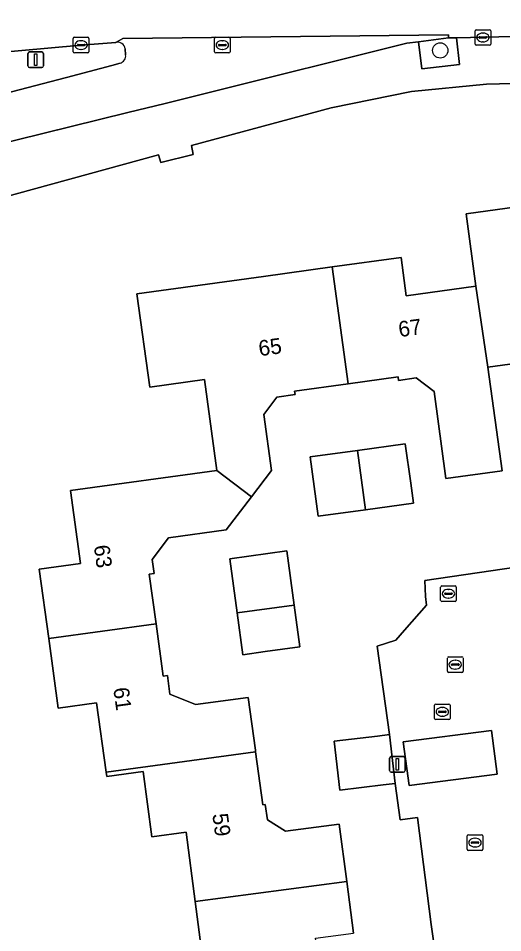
# Model space of a CAD drawing. Extents: x 161084 to 161928, y 385354 to 386522.
# Drawn here: x 161171.7 to 161202.8, y 386097.3 to 386156 of the extents above; entities that cross this region are included whole.
import ezdxf

# ---------------------------------------------------------------- set-up
doc = ezdxf.new("R2010")
doc.units = 0
for name, color, linetype in [('IMGEO_Boom', 7, 'Continuous'), ('IMGEO_Brandkraan', 7, 'Continuous'), ('IMGEO_Erf', 7, 'Continuous'), ('IMGEO_Fietspad_gesloten', 7, 'Continuous'), ('IMGEO_Groenvoorziening', 7, 'Continuous'), ('IMGEO_Kolk', 7, 'Continuous'), ('IMGEO_Lichtmast', 7, 'Continuous'), ('IMGEO_Pand', 7, 'Continuous'), ('IMGEO_Pand_nummerreeks', 7, 'Continuous'), ('IMGEO_Rijbaan_lokaal_gesloten', 7, 'Continuous'), ('IMGEO_Rijbaan_lokaal_open', 7, 'Continuous'), ('IMGEO_Rioolput', 7, 'Continuous'), ('IMGEO_Verkeerseiland_groen', 7, 'Continuous'), ('IMGEO_Voetpad_open', 7, 'Continuous')]:
    doc.layers.add(name, color=color, linetype=linetype)

msp = doc.modelspace()

# ---------------------------------------------------------------- linework, layer by layer
at = {"layer": 'IMGEO_Boom'}
msp.add_circle((161198.814, 386153.919), 0.489, dxfattribs=at)
at = {"layer": 'IMGEO_Brandkraan'}
for p, q in [((161198.449, 386111.065), (161198.449, 386111.917)), ((161198.524, 386111.991), (161199.376, 386111.991)), ((161199.45, 386111.917), (161199.45, 386111.065)), ((161198.708, 386111.485), (161198.708, 386111.497)), ((161199.146, 386111.448), (161198.748, 386111.448)), ((161198.751, 386111.534), (161199.149, 386111.534)), ((161198.937, 386111.771), (161198.962, 386111.771)), ((161199.192, 386111.497), (161199.192, 386111.485)), ((161199.376, 386110.991), (161198.524, 386110.991)), ((161198.96, 386111.211), (161198.935, 386111.211))]:
    msp.add_line(p, q, dxfattribs=at)
for points in [[(161198.449, 386111.065), (161198.449, 386111.917)], [(161198.524, 386111.991), (161199.376, 386111.991)], [(161199.45, 386111.917), (161199.45, 386111.065)], [(161199.376, 386110.991), (161198.524, 386110.991)]]:
    msp.add_lwpolyline(points, dxfattribs=at)
for centre, radius, start, end in [((161198.526, 386111.915), 0.0765, 91.55205, 178.44795), ((161198.526, 386111.915), 0.0765, 91.55205, 178.44795), ((161199.374, 386111.915), 0.0765, 1.55205, 88.44795), ((161199.374, 386111.915), 0.0765, 1.55205, 88.44795), ((161198.748, 386111.494), 0.0403, 85.87752, 175.75265), ((161198.745, 386111.484), 0.0366, 178.93798, 274.71019), ((161199.149, 386111.491), 0.043, 264.86636, 352.45326), ((161199.153, 386111.496), 0.0386, 1.73085, 96.63898), ((161198.526, 386111.067), 0.0765, 181.55205, 268.44795), ((161198.526, 386111.067), 0.0765, 181.55205, 268.44795), ((161199.374, 386111.067), 0.0765, 271.55205, 358.44795), ((161199.374, 386111.067), 0.0765, 271.55205, 358.44795)]:
    msp.add_arc(centre, radius, start, end, dxfattribs=at)
for centre, major_axis, ratio, start_param, end_param in [((161198.936, 386111.491), (-0.387, 0.002), 0.722429, 4.712389, 7.853982), ((161198.961, 386111.491), (-0.39, 0.002), 0.717154, 1.570796, 4.712389)]:
    msp.add_ellipse(centre, major_axis=major_axis, ratio=ratio, start_param=start_param, end_param=end_param, dxfattribs=at)
at = {"layer": 'IMGEO_Erf'}
for points in [[(161217.728, 386152.157), (161201.778, 386151.762), (161196.962, 386151.282), (161191.808, 386150.231), (161182.858, 386147.811), (161182.969, 386147.252), (161180.882, 386146.727), (161180.74, 386147.227), (161169.353, 386144.093)], [(161183.681, 386094.891), (161183.101, 386099.328), (161182.521, 386103.767), (161180.324, 386103.467), (161179.75, 386107.661), (161177.419, 386107.342), (161177.381, 386107.62), (161176.774, 386112.067), (161174.311, 386111.731), (161173.701, 386116.19), (161173.091, 386120.649), (161175.73, 386121.01), (161175.09, 386125.695), (161184.491, 386126.98), (161183.695, 386132.801), (161180.182, 386132.318), (161179.359, 386138.31), (161187.477, 386139.426), (161191.888, 386140.029), (161196.3, 386140.633), (161196.635, 386138.183), (161201.105, 386138.794), (161200.471, 386143.433), (161204.976, 386144.049)], [(161205.316, 386134.081), (161201.87, 386133.609), (161202.78, 386126.955), (161199.183, 386126.462), (161198.421, 386132.039), (161197.278, 386132.907), (161196.148, 386132.753), (161196.118, 386132.973), (161192.915, 386132.535), (161189.477, 386132.065), (161189.508, 386131.841), (161188.34, 386131.681), (161187.493, 386130.566), (161187.984, 386126.972), (161186.698, 386125.278), (161185.088, 386123.159), (161181.392, 386122.654), (161180.339, 386121.267), (161180.463, 386120.361), (161180.149, 386120.318), (161180.584, 386117.131), (161181.043, 386113.774), (161181.316, 386113.812), (161181.478, 386112.629), (161183.121, 386111.958), (161186.49, 386112.419), (161186.954, 386109.028), (161186.967, 386108.928), (161187.432, 386105.532), (161187.591, 386105.554), (161187.727, 386104.558), (161188.888, 386103.828), (161192.339, 386104.295), (161192.822, 386100.599), (161193.254, 386097.291)], [(161199.791, 386086.818), (161198.244, 386097.856), (161197.358, 386104.703), (161196.243, 386104.573), (161195.924, 386106.891), (161195.15, 386106.801), (161192.368, 386106.477), (161192.002, 386109.616), (161194.784, 386109.94), (161195.558, 386110.03), (161194.774, 386115.698), (161195.959, 386116.087), (161196.529, 386116.734), (161197.945, 386118.341), (161197.87, 386118.89), (161197.818, 386119.923), (161215.635, 386122.52)]]:
    msp.add_lwpolyline(points, dxfattribs=at)
for points in [[(161190.464, 386127.84), (161193.501, 386128.256), (161196.576, 386128.678), (161196.922, 386126.152), (161197.097, 386124.876), (161194.022, 386124.455), (161190.985, 386124.039)], [(161185.783, 386117.842), (161185.309, 386121.314), (161188.978, 386121.816), (161189.452, 386118.343), (161189.819, 386115.658), (161187.577, 386115.352), (161186.15, 386115.157)]]:
    msp.add_lwpolyline(points, close=True, dxfattribs=at)
at = {"layer": 'IMGEO_Fietspad_gesloten'}
for points in [[(161166.955, 386147.027), (161167.061, 386147.053), (161169.743, 386147.713), (161178.783, 386149.939), (161181.171, 386150.522), (161183.82, 386151.181), (161196.674, 386154.38), (161197.417, 386154.475), (161199.34, 386154.721), (161199.342, 386154.929), (161178.45, 386154.683), (161178.006, 386154.438)], [(161178.595, 386154.028), (161178.633, 386153.643)], [(161178.284, 386153.098), (161177.748, 386152.951), (161174.846, 386152.185), (161167.847, 386150.366), (161159.758, 386148.235), (161156.688, 386147.633), (161151.083, 386146.518), (161148.923, 386146.203)]]:
    msp.add_lwpolyline(points, dxfattribs=at)
for centre, radius, start, end in [((161178.116, 386153.968), 0.483, 7.17707, 103.13976), ((161178.13, 386153.581), 0.507, 287.65956, 7.07213)]:
    msp.add_arc(centre, radius, start, end, dxfattribs=at)
at = {"layer": 'IMGEO_Groenvoorziening'}
msp.add_lwpolyline([(161197.417, 386154.475), (161197.645, 386152.732), (161200.053, 386153.026), (161199.854, 386154.722), (161199.34, 386154.721)], close=True, dxfattribs=at)
at = {"layer": 'IMGEO_Kolk'}
for p, q in [((161175.351, 386154.76), (161176.203, 386154.76)), ((161184.41, 386154.763), (161185.262, 386154.763)), ((161201.051, 386154.324), (161201.051, 386155.176)), ((161201.126, 386155.25), (161201.978, 386155.25)), ((161201.31, 386154.744), (161201.31, 386154.756)), ((161201.748, 386154.707), (161201.35, 386154.707)), ((161201.353, 386154.793), (161201.751, 386154.793)), ((161201.539, 386155.03), (161201.564, 386155.03)), ((161201.794, 386154.756), (161201.794, 386154.744)), ((161202.052, 386155.176), (161202.052, 386154.324)), ((161175.276, 386153.834), (161175.276, 386154.686)), ((161175.535, 386154.254), (161175.535, 386154.266)), ((161175.973, 386154.217), (161175.575, 386154.217)), ((161175.578, 386154.303), (161175.976, 386154.303)), ((161175.764, 386154.54), (161175.789, 386154.54)), ((161176.019, 386154.266), (161176.019, 386154.254)), ((161176.277, 386154.686), (161176.277, 386153.834)), ((161184.335, 386153.837), (161184.335, 386154.689)), ((161184.594, 386154.257), (161184.594, 386154.269)), ((161185.032, 386154.22), (161184.634, 386154.22)), ((161184.637, 386154.306), (161185.035, 386154.306)), ((161184.823, 386154.543), (161184.848, 386154.543)), ((161185.078, 386154.269), (161185.078, 386154.257)), ((161185.336, 386154.689), (161185.336, 386153.837)), ((161201.978, 386154.25), (161201.126, 386154.25)), ((161201.562, 386154.47), (161201.537, 386154.47)), ((161176.203, 386153.76), (161175.351, 386153.76)), ((161175.787, 386153.98), (161175.762, 386153.98)), ((161185.262, 386153.763), (161184.41, 386153.763)), ((161184.846, 386153.983), (161184.821, 386153.983)), ((161199.277, 386114.093), (161199.277, 386114.945)), ((161199.352, 386115.019), (161200.204, 386115.019)), ((161200.278, 386114.945), (161200.278, 386114.093)), ((161199.536, 386114.513), (161199.536, 386114.525)), ((161199.974, 386114.476), (161199.576, 386114.476)), ((161199.579, 386114.562), (161199.977, 386114.562)), ((161199.788, 386114.239), (161199.763, 386114.239)), ((161199.765, 386114.799), (161199.79, 386114.799)), ((161200.02, 386114.525), (161200.02, 386114.513)), ((161200.204, 386114.019), (161199.352, 386114.019)), ((161200.544, 386102.68), (161200.544, 386103.532)), ((161200.619, 386103.606), (161201.471, 386103.606)), ((161200.803, 386103.1), (161200.803, 386103.112)), ((161200.846, 386103.149), (161201.244, 386103.149)), ((161201.032, 386103.386), (161201.057, 386103.386)), ((161201.287, 386103.112), (161201.287, 386103.1)), ((161201.545, 386103.532), (161201.545, 386102.68)), ((161201.471, 386102.606), (161200.619, 386102.606)), ((161201.241, 386103.063), (161200.843, 386103.063)), ((161201.055, 386102.826), (161201.03, 386102.826))]:
    msp.add_line(p, q, dxfattribs=at)
for points in [[(161175.351, 386154.76), (161176.203, 386154.76)], [(161184.41, 386154.763), (161185.262, 386154.763)], [(161201.051, 386154.324), (161201.051, 386155.176)], [(161201.126, 386155.25), (161201.978, 386155.25)], [(161202.052, 386155.176), (161202.052, 386154.324)], [(161175.276, 386153.834), (161175.276, 386154.686)], [(161176.277, 386154.686), (161176.277, 386153.834)], [(161184.335, 386153.837), (161184.335, 386154.689)], [(161185.336, 386154.689), (161185.336, 386153.837)], [(161201.978, 386154.25), (161201.126, 386154.25)], [(161176.203, 386153.76), (161175.351, 386153.76)], [(161185.262, 386153.763), (161184.41, 386153.763)], [(161199.277, 386114.093), (161199.277, 386114.945)], [(161199.352, 386115.019), (161200.204, 386115.019)], [(161200.278, 386114.945), (161200.278, 386114.093)], [(161200.204, 386114.019), (161199.352, 386114.019)], [(161200.544, 386102.68), (161200.544, 386103.532)], [(161200.619, 386103.606), (161201.471, 386103.606)], [(161201.545, 386103.532), (161201.545, 386102.68)], [(161201.471, 386102.606), (161200.619, 386102.606)]]:
    msp.add_lwpolyline(points, dxfattribs=at)
for centre, radius, start, end in [((161175.353, 386154.684), 0.0765, 91.55205, 178.44795), ((161175.353, 386154.684), 0.0765, 91.55205, 178.44795), ((161176.201, 386154.684), 0.0765, 1.55205, 88.44795), ((161176.201, 386154.684), 0.0765, 1.55205, 88.44795), ((161184.412, 386154.687), 0.0765, 91.55205, 178.44795), ((161184.412, 386154.687), 0.0765, 91.55205, 178.44795), ((161185.26, 386154.687), 0.0765, 1.55205, 88.44795), ((161185.26, 386154.687), 0.0765, 1.55205, 88.44795), ((161201.128, 386155.174), 0.0765, 91.55205, 178.44795), ((161201.128, 386155.174), 0.0765, 91.55205, 178.44795), ((161201.35, 386154.753), 0.0403, 85.87752, 175.75265), ((161201.347, 386154.743), 0.0366, 178.93798, 274.71019), ((161201.751, 386154.75), 0.043, 264.86636, 352.45326), ((161201.755, 386154.755), 0.0386, 1.73085, 96.63898), ((161201.976, 386155.174), 0.0765, 1.55205, 88.44795), ((161201.976, 386155.174), 0.0765, 1.55205, 88.44795), ((161175.575, 386154.263), 0.0403, 85.87752, 175.75265), ((161175.572, 386154.253), 0.0366, 178.93798, 274.71019), ((161175.976, 386154.26), 0.043, 264.86636, 352.45326), ((161175.98, 386154.265), 0.0386, 1.73085, 96.63898), ((161184.634, 386154.266), 0.0403, 85.87752, 175.75265), ((161184.631, 386154.256), 0.0366, 178.93798, 274.71019), ((161185.035, 386154.263), 0.043, 264.86636, 352.45326), ((161185.039, 386154.268), 0.0386, 1.73085, 96.63898), ((161201.128, 386154.326), 0.0765, 181.55205, 268.44795), ((161201.128, 386154.326), 0.0765, 181.55205, 268.44795), ((161201.976, 386154.326), 0.0765, 271.55205, 358.44795), ((161201.976, 386154.326), 0.0765, 271.55205, 358.44795), ((161175.353, 386153.836), 0.0765, 181.55205, 268.44795), ((161175.353, 386153.836), 0.0765, 181.55205, 268.44795), ((161176.201, 386153.836), 0.0765, 271.55205, 358.44795), ((161176.201, 386153.836), 0.0765, 271.55205, 358.44795), ((161184.412, 386153.839), 0.0765, 181.55205, 268.44795), ((161184.412, 386153.839), 0.0765, 181.55205, 268.44795), ((161185.26, 386153.839), 0.0765, 271.55205, 358.44795), ((161185.26, 386153.839), 0.0765, 271.55205, 358.44795), ((161199.354, 386114.943), 0.0765, 91.55205, 178.44795), ((161199.354, 386114.943), 0.0765, 91.55205, 178.44795), ((161200.202, 386114.943), 0.0765, 1.55205, 88.44795), ((161200.202, 386114.943), 0.0765, 1.55205, 88.44795), ((161199.576, 386114.522), 0.0403, 85.87752, 175.75265), ((161199.573, 386114.512), 0.0366, 178.93798, 274.71019), ((161199.977, 386114.519), 0.043, 264.86636, 352.45326), ((161199.981, 386114.524), 0.0386, 1.73085, 96.63898), ((161199.354, 386114.095), 0.0765, 181.55205, 268.44795), ((161199.354, 386114.095), 0.0765, 181.55205, 268.44795), ((161200.202, 386114.095), 0.0765, 271.55205, 358.44795), ((161200.202, 386114.095), 0.0765, 271.55205, 358.44795), ((161200.621, 386103.53), 0.0765, 91.55205, 178.44795), ((161200.621, 386103.53), 0.0765, 91.55205, 178.44795), ((161200.843, 386103.109), 0.0403, 85.87752, 175.75265), ((161200.84, 386103.099), 0.0366, 178.93798, 274.71019), ((161201.244, 386103.106), 0.043, 264.86636, 352.45326), ((161201.248, 386103.111), 0.0386, 1.73085, 96.63898), ((161201.469, 386103.53), 0.0765, 1.55205, 88.44795), ((161201.469, 386103.53), 0.0765, 1.55205, 88.44795), ((161200.621, 386102.682), 0.0765, 181.55205, 268.44795), ((161200.621, 386102.682), 0.0765, 181.55205, 268.44795), ((161201.469, 386102.682), 0.0765, 271.55205, 358.44795), ((161201.469, 386102.682), 0.0765, 271.55205, 358.44795)]:
    msp.add_arc(centre, radius, start, end, dxfattribs=at)
for centre, major_axis, ratio, start_param, end_param in [((161201.538, 386154.75), (-0.387, 0.002), 0.722429, 4.712389, 7.853982), ((161201.563, 386154.75), (-0.39, 0.002), 0.717154, 1.570796, 4.712389), ((161175.763, 386154.26), (-0.387, 0.002), 0.722429, 4.712389, 7.853982), ((161175.788, 386154.26), (-0.39, 0.002), 0.717154, 1.570796, 4.712389), ((161184.822, 386154.263), (-0.387, 0.002), 0.722429, 4.712389, 7.853982), ((161184.847, 386154.263), (-0.39, 0.002), 0.717154, 1.570796, 4.712389), ((161199.764, 386114.519), (-0.387, 0.002), 0.722429, 4.712389, 7.853982), ((161199.789, 386114.519), (-0.39, 0.002), 0.717154, 1.570796, 4.712389), ((161201.031, 386103.106), (-0.387, 0.002), 0.722429, 4.712389, 7.853982), ((161201.056, 386103.106), (-0.39, 0.002), 0.717154, 1.570796, 4.712389)]:
    msp.add_ellipse(centre, major_axis=major_axis, ratio=ratio, start_param=start_param, end_param=end_param, dxfattribs=at)
at = {"layer": 'IMGEO_Lichtmast'}
for p, q in [((161172.367, 386152.925), (161172.367, 386153.725)), ((161172.367, 386153.725), (161172.367, 386152.925)), ((161172.467, 386153.825), (161173.257, 386153.825)), ((161173.257, 386153.825), (161172.467, 386153.825)), ((161173.357, 386153.725), (161173.357, 386152.925)), ((161173.357, 386152.925), (161173.357, 386153.725)), ((161173.257, 386152.825), (161172.467, 386152.825)), ((161172.467, 386152.825), (161173.257, 386152.825)), ((161195.567, 386107.719), (161195.567, 386108.519)), ((161195.567, 386108.519), (161195.567, 386107.719)), ((161195.667, 386108.619), (161196.457, 386108.619)), ((161196.457, 386108.619), (161195.667, 386108.619)), ((161196.557, 386108.519), (161196.557, 386107.719)), ((161196.557, 386107.719), (161196.557, 386108.519)), ((161196.457, 386107.619), (161195.667, 386107.619)), ((161195.667, 386107.619), (161196.457, 386107.619))]:
    msp.add_line(p, q, dxfattribs=at)
for points in [[(161172.787, 386153.7), (161172.937, 386153.7), (161172.937, 386152.95), (161172.787, 386152.95), (161172.787, 386153.7)], [(161195.987, 386108.494), (161196.137, 386108.494), (161196.137, 386107.744), (161195.987, 386107.744), (161195.987, 386108.494)]]:
    msp.add_lwpolyline(points, dxfattribs=at)
for centre, start, end in [((161172.467, 386153.725), 90, 180), ((161172.467, 386153.725), 90, 180), ((161173.257, 386153.725), 0, 90), ((161173.257, 386153.725), 360, 90), ((161172.467, 386152.925), 180, 270), ((161172.467, 386152.925), 180, 270), ((161173.257, 386152.925), 270, 0), ((161173.257, 386152.925), 270, 0), ((161195.667, 386108.519), 90, 180), ((161195.667, 386108.519), 90, 180), ((161196.457, 386108.519), 0, 90), ((161196.457, 386108.519), 360, 90), ((161195.667, 386107.719), 180, 270), ((161195.667, 386107.719), 180, 270), ((161196.457, 386107.719), 270, 0), ((161196.457, 386107.719), 270, 0)]:
    msp.add_arc(centre, 0.1, start, end, dxfattribs=at)
at = {"layer": 'IMGEO_Pand'}
for points in [[(161201.87, 386133.609), (161205.316, 386134.081), (161204.828, 386137.65), (161205.716, 386138.819), (161206.788, 386138.966), (161206.756, 386139.201), (161210.056, 386139.652), (161209.042, 386147.043), (161204.648, 386146.442), (161204.976, 386144.049), (161200.471, 386143.433), (161201.105, 386138.794)], [(161201.105, 386138.794), (161196.635, 386138.183), (161196.3, 386140.633), (161191.888, 386140.029), (161192.915, 386132.535), (161196.118, 386132.973), (161196.148, 386132.753), (161197.278, 386132.907), (161198.421, 386132.039), (161199.183, 386126.462), (161202.78, 386126.955), (161201.87, 386133.609)], [(161184.491, 386126.98), (161186.698, 386125.278), (161187.984, 386126.972), (161187.493, 386130.566), (161188.34, 386131.681), (161189.508, 386131.841), (161189.477, 386132.065), (161192.915, 386132.535), (161191.888, 386140.029), (161187.477, 386139.426), (161179.359, 386138.31), (161180.182, 386132.318), (161183.695, 386132.801)], [(161194.022, 386124.455), (161197.097, 386124.876), (161196.922, 386126.152), (161196.576, 386128.678), (161193.501, 386128.256)], [(161193.501, 386128.256), (161190.464, 386127.84), (161190.985, 386124.039), (161194.022, 386124.455)], [(161184.491, 386126.98), (161175.09, 386125.695), (161175.73, 386121.01), (161173.091, 386120.649), (161173.701, 386116.19), (161180.584, 386117.131), (161180.149, 386120.318), (161180.463, 386120.361), (161180.339, 386121.267), (161181.392, 386122.654), (161185.088, 386123.159), (161186.698, 386125.278)], [(161189.452, 386118.343), (161188.978, 386121.816), (161185.309, 386121.314), (161185.783, 386117.842)], [(161185.783, 386117.842), (161186.15, 386115.157), (161187.577, 386115.352), (161189.819, 386115.658), (161189.452, 386118.343)], [(161186.967, 386108.928), (161186.954, 386109.028), (161186.49, 386112.419), (161183.121, 386111.958), (161181.478, 386112.629), (161181.316, 386113.812), (161181.043, 386113.774), (161180.584, 386117.131), (161173.701, 386116.19), (161174.311, 386111.731), (161176.774, 386112.067), (161177.381, 386107.62)], [(161195.558, 386110.03), (161194.784, 386109.94), (161192.002, 386109.616), (161192.368, 386106.477), (161195.15, 386106.801), (161195.924, 386106.891)], [(161192.822, 386100.599), (161192.339, 386104.295), (161188.888, 386103.828), (161187.727, 386104.558), (161187.591, 386105.554), (161187.432, 386105.532), (161186.967, 386108.928), (161177.381, 386107.62), (161177.419, 386107.342), (161179.75, 386107.661), (161180.324, 386103.467), (161182.521, 386103.767), (161183.101, 386099.328)], [(161192.822, 386100.599), (161183.101, 386099.328), (161183.681, 386094.891), (161181.264, 386094.575), (161178.894, 386094.265), (161179.45, 386090.015), (161181.819, 386090.325), (161189.315, 386091.347), (161188.919, 386094.377), (161189.106, 386094.401), (161189.082, 386094.588), (161191.081, 386094.849), (161190.804, 386096.971), (161193.254, 386097.291)]]:
    msp.add_lwpolyline(points, close=True, dxfattribs=at)
at = {"layer": 'IMGEO_Rijbaan_lokaal_gesloten'}
msp.add_lwpolyline([(161148.65, 386151.846), (161149.053, 386151.89), (161150.685, 386152.04), (161152.354, 386152.178), (161152.633, 386152.208), (161155.919, 386152.488), (161159.077, 386152.772), (161159.362, 386152.784), (161175.777, 386154.26), (161178.006, 386154.438), (161178.45, 386154.683), (161199.342, 386154.929), (161199.34, 386154.721), (161199.854, 386154.722), (161217.906, 386155.15), (161218.102, 386155.152), (161238.642, 386155.383), (161240.243, 386156.469)], dxfattribs=at)
at = {"layer": 'IMGEO_Rijbaan_lokaal_open'}
msp.add_lwpolyline([(161215.635, 386122.52), (161197.818, 386119.923), (161197.87, 386118.89), (161197.945, 386118.341), (161196.529, 386116.734), (161195.959, 386116.087), (161194.774, 386115.698), (161195.558, 386110.03), (161195.924, 386106.891), (161196.243, 386104.573), (161197.358, 386104.703), (161198.244, 386097.856), (161199.791, 386086.818), (161198.535, 386086.585), (161198.963, 386083.254), (161199.347, 386080.268), (161200.017, 386074.574), (161200.495, 386071.411), (161200.791, 386069.09), (161201.967, 386069.268), (161203.176, 386060.011)], dxfattribs=at)
for points in [[(161196.812, 386106.757), (161202.475, 386107.492), (161202.11, 386110.299), (161196.447, 386109.565)], [(161196.812, 386106.757), (161196.447, 386109.565), (161202.11, 386110.299), (161202.475, 386107.492)]]:
    msp.add_lwpolyline(points, close=True, dxfattribs=at)
at = {"layer": 'IMGEO_Rioolput'}
for p, q in [((161198.918, 386119.566), (161199.77, 386119.566)), ((161198.843, 386118.64), (161198.843, 386119.492)), ((161199.102, 386119.06), (161199.102, 386119.072)), ((161199.54, 386119.023), (161199.142, 386119.023)), ((161199.145, 386119.109), (161199.543, 386119.109)), ((161199.331, 386119.346), (161199.356, 386119.346)), ((161199.586, 386119.072), (161199.586, 386119.06)), ((161199.844, 386119.492), (161199.844, 386118.64)), ((161199.77, 386118.566), (161198.918, 386118.566)), ((161199.354, 386118.786), (161199.329, 386118.786))]:
    msp.add_line(p, q, dxfattribs=at)
for points in [[(161198.918, 386119.566), (161199.77, 386119.566)], [(161198.843, 386118.64), (161198.843, 386119.492)], [(161199.844, 386119.492), (161199.844, 386118.64)], [(161199.77, 386118.566), (161198.918, 386118.566)]]:
    msp.add_lwpolyline(points, dxfattribs=at)
for centre, radius, start, end in [((161198.92, 386119.49), 0.0765, 91.55205, 178.44795), ((161198.92, 386119.49), 0.0765, 91.55205, 178.44795), ((161199.768, 386119.49), 0.0765, 1.55205, 88.44795), ((161199.768, 386119.49), 0.0765, 1.55205, 88.44795), ((161199.142, 386119.069), 0.0403, 85.87752, 175.75265), ((161199.139, 386119.059), 0.0366, 178.93798, 274.71019), ((161199.543, 386119.066), 0.043, 264.86636, 352.45326), ((161199.547, 386119.071), 0.0386, 1.73085, 96.63898), ((161198.92, 386118.642), 0.0765, 181.55205, 268.44795), ((161198.92, 386118.642), 0.0765, 181.55205, 268.44795), ((161199.768, 386118.642), 0.0765, 271.55205, 358.44795), ((161199.768, 386118.642), 0.0765, 271.55205, 358.44795)]:
    msp.add_arc(centre, radius, start, end, dxfattribs=at)
for centre, major_axis, ratio, start_param, end_param in [((161199.33, 386119.066), (-0.387, 0.002), 0.722429, 4.712389, 7.853982), ((161199.355, 386119.066), (-0.39, 0.002), 0.717154, 1.570796, 4.712389)]:
    msp.add_ellipse(centre, major_axis=major_axis, ratio=ratio, start_param=start_param, end_param=end_param, dxfattribs=at)
at = {"layer": 'IMGEO_Verkeerseiland_groen'}
for points in [[(161178.006, 386154.438), (161175.777, 386154.26), (161159.362, 386152.784), (161159.077, 386152.772)], [(161178.633, 386153.643), (161178.595, 386154.028)], [(161174.846, 386152.185), (161177.748, 386152.951), (161178.284, 386153.098)], [(161159.758, 386148.235), (161167.847, 386150.366), (161174.846, 386152.185)]]:
    msp.add_lwpolyline(points, dxfattribs=at)
for centre, radius, start, end in [((161178.116, 386153.968), 0.483, 7.17707, 103.13976), ((161178.13, 386153.581), 0.507, 287.65956, 7.07213)]:
    msp.add_arc(centre, radius, start, end, dxfattribs=at)
at = {"layer": 'IMGEO_Voetpad_open'}
for points in [[(161218.102, 386155.152), (161217.906, 386155.15), (161199.854, 386154.722), (161200.053, 386153.026), (161197.645, 386152.732), (161197.417, 386154.475), (161196.674, 386154.38), (161183.82, 386151.181), (161181.171, 386150.522), (161178.783, 386149.939), (161169.743, 386147.713), (161170.236, 386145.827), (161167.564, 386145.128), (161167.061, 386147.053), (161166.955, 386147.027)], [(161180.74, 386147.227), (161180.882, 386146.727), (161182.969, 386147.252), (161182.858, 386147.811), (161191.808, 386150.231), (161196.962, 386151.282), (161201.778, 386151.762), (161217.728, 386152.157)], [(161158.914, 386139.531), (161164.421, 386141.214), (161165.001, 386141.807), (161165.631, 386142.346), (161166.307, 386142.826), (161167.023, 386143.244), (161167.773, 386143.596), (161168.552, 386143.88), (161169.353, 386144.093), (161180.74, 386147.227)]]:
    msp.add_lwpolyline(points, dxfattribs=at)

# ---------------------------------------------------------------- texts
at = {"layer": 'IMGEO_Pand_nummerreeks'}
for s, rotation, p in [('67', 7.78557, (161196.201, 386135.527)), ('65', 7.78557, (161187.227, 386134.3)), ('63', 277.77923, (161176.589, 386122.137)), ('61', 277.77923, (161177.838, 386112.999)), ('59', 277.60543, (161184.194, 386104.918))]:
    msp.add_text(s, height=1, rotation=rotation, dxfattribs=at).set_placement(p)

doc.saveas('drawing.dxf')
